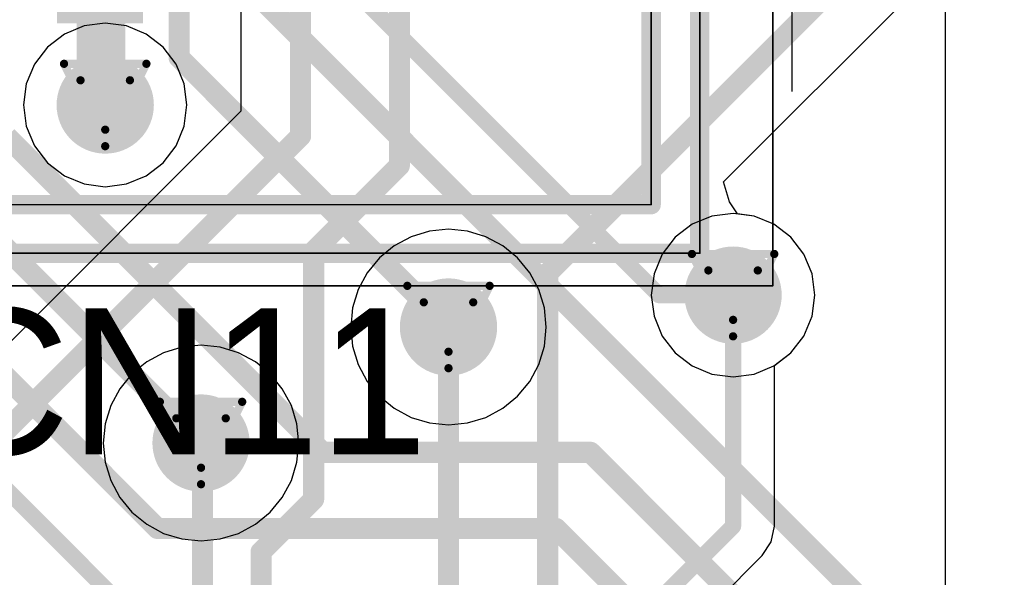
# Model space of a CAD drawing. Header units: millimetres. Extents: x 138 to 555, y 26 to 334.
# Tile 611 of 656: x 360.33 to 366.4, y 220.21 to 223.65. Entities that reach past the tile are written whole.
import ezdxf

# ---------------------------------------------------------------- set-up
doc = ezdxf.new("R2010")
doc.units = ezdxf.units.MM
for name, color, linetype in [('BottomLayer', 5, 'Continuous'), ('DrillDrawing', 1, 'Continuous'), ('Mechanical20', 56, 'Continuous'), ('Mechanical27', 56, 'Continuous'), ('MidLayer1', 16, 'Continuous'), ('MidLayer2', 76, 'Continuous'), ('MidLayer3', 90, 'Continuous'), ('MidLayer4', 156, 'Continuous'), ('MultiLayer', 9, 'Continuous'), ('TopLayer', 1, 'Continuous'), ('TopOverlay', 2, 'Continuous'), ('TopSolder', 216, 'Continuous'), ('ViaHoleLayer', 16, 'Continuous')]:
    doc.layers.add(name, color=color, linetype=linetype)

# ---------------------------------------------------------------- blocks, each defined once
blk = doc.blocks.new('CON_SAMTEC_QSH_030_01_F_D_A_932')
at = {"layer": 'Mechanical20', "const_width": 0.01}
for points in [[(11, 4.15), (-11, 4.15)], [(11, -4.15), (11, 4.15)]]:
    blk.add_lwpolyline(points, dxfattribs=at)
at = {"layer": 'Mechanical20', "const_width": 0.005}
blk.add_lwpolyline([(10.9975, 4.15, 1), (11.0025, 4.15, 1)], format="xyb", close=True, dxfattribs=at)
blk.add_lwpolyline([(10.9975, 4.15, 1), (11.0025, 4.15, 1)], format="xyb", close=True, dxfattribs=at)
at = {"layer": 'Mechanical27', "const_width": 0.01}
for points in [[(10.8, 3.7), (-10.8, 3.7)], [(10.8, -3.7), (10.8, 3.7)], [(10.5, 3.4), (-10.5, 3.4)], [(10.5, -1.5), (10.5, 3.4)]]:
    blk.add_lwpolyline(points, dxfattribs=at)
at = {"layer": 'Mechanical27', "const_width": 0.005}
for points in [[(10.7975, 3.7, 1), (10.8025, 3.7, 1)], [(10.7975, 3.7, 1), (10.8025, 3.7, 1)], [(10.4975, 3.4, 1), (10.5025, 3.4, 1)], [(10.4975, 3.4, 1), (10.5025, 3.4, 1)]]:
    blk.add_lwpolyline(points, format="xyb", close=True, dxfattribs=at)
at = {"layer": 'TopOverlay'}
blk.add_line((8.6023, 4.2684), (9.802, 4.2684), dxfattribs=at)
at = {"layer": 'TopOverlay', "const_width": 0.12}
for points in [[(10.8, 3.7), (7.55, 3.7)], [(10.8, -3.7), (10.8, 3.7)], [(10.5, 3.4), (7.525, 3.4)], [(10.5, -1.5), (10.5, 3.4)]]:
    blk.add_lwpolyline(points, dxfattribs=at)
at = {"layer": 'TopOverlay', "const_width": 0.06}
for points in [[(10.77, 3.7, 1), (10.83, 3.7, 1)], [(10.77, 3.7, 1), (10.83, 3.7, 1)], [(10.47, 3.4, 1), (10.53, 3.4, 1)], [(10.47, 3.4, 1), (10.53, 3.4, 1)]]:
    blk.add_lwpolyline(points, format="xyb", close=True, dxfattribs=at)
at = {"layer": 'TopSolder'}
blk.add_solid([(6.7425, -0.265), (9.3825, -0.265), (6.7425, 0.265), (9.3825, 0.265)], dxfattribs=at)

msp = doc.modelspace()

# ---------------------------------------------------------------- linework, layer by layer
at = {"layer": 'BottomLayer'}
for p, q in [((361.6905, 229.2833), (361.6905, 223.0832)), ((364.667, 222.6477), (366.4929, 224.4736)), ((361.6905, 223.0832), (359.4724, 220.8651)), ((364.7043, 222.5251), (364.667, 222.6477)), ((364.7524, 222.4503), (364.7043, 222.5251)), ((364.8566, 222.4366), (364.7524, 222.4503)), ((364.9782, 222.3862), (364.8566, 222.4366)), ((365.0826, 222.306), (364.9782, 222.3862)), ((365.1628, 222.2016), (365.0826, 222.306)), ((365.2132, 222.0799), (365.1628, 222.2016)), ((365.2303, 221.9494), (365.2132, 222.0799)), ((365.2132, 221.8189), (365.2303, 221.9494)), ((365.1628, 221.6973), (365.2132, 221.8189)), ((365.0826, 221.5928), (365.1628, 221.6973)), ((364.9809, 221.5148), (365.0826, 221.5928)), ((364.9809, 220.5251), (364.9809, 221.5148)), ((364.9615, 220.4276), (364.9809, 220.5251)), ((364.9063, 220.3449), (364.9615, 220.4276)), ((364.3246, 219.7632), (364.9063, 220.3449))]:
    msp.add_line(p, q, dxfattribs=at)
for points, const_width in [([(362.0586, 222.9307), (362.0586, 229.7574)], 0.13), ([(362.6677, 222.7483), (362.6677, 224.724)], 0.13), ([(363.5823, 222.0836), (366.2326, 224.7339)], 0.13), ([(359.7327, 220.6048), (362.0586, 222.9307)], 0.13), ([(362.139, 222.2196), (362.6677, 222.7483)], 0.13), ([(362.139, 220.6909), (362.139, 222.2196)], 0.13), ([(363.5823, 217.5655), (363.5823, 222.0836)], 0.13), ([(364.726, 220.5251), (364.726, 221.9494)], 0.1), ([(362.9707, 219.5316), (362.9707, 221.7529)], 0.13), ([(361.4444, 221.0377), (361.4537, 221.0284)], 0.13), ([(361.4537, 212.5804), (361.4537, 221.0284)], 0.13), ([(361.8145, 220.3664), (362.139, 220.6909)], 0.13), ([(364.0087, 219.8078), (364.726, 220.5251)], 0.1), ([(361.8145, 212.2115), (361.8145, 220.3664)], 0.13)]:
    msp.add_lwpolyline(points, dxfattribs=dict(at, const_width=const_width))
for points, const_width in [([(360.7034, 223.1218, 1), (361.0034, 223.1218, 1)], 0.3), ([(362.0261, 222.9307, 1), (362.0911, 222.9307, 1)], 0.065), ([(362.0261, 222.9307, 1), (362.0911, 222.9307, 1)], 0.065), ([(362.6352, 222.7483, 1), (362.7002, 222.7483, 1)], 0.065), ([(362.6352, 222.7483, 1), (362.7002, 222.7483, 1)], 0.065), ([(362.1065, 222.2196, 1), (362.1715, 222.2196, 1)], 0.065), ([(362.1065, 222.2196, 1), (362.1715, 222.2196, 1)], 0.065), ([(364.576, 221.9494, 1), (364.876, 221.9494, 1)], 0.3), ([(363.5498, 222.0836, 1), (363.6148, 222.0836, 1)], 0.065), ([(363.5498, 222.0836, 1), (363.6148, 222.0836, 1)], 0.065), ([(362.8207, 221.7529, 1), (363.1207, 221.7529, 1)], 0.3), ([(364.701, 221.9494, 1), (364.751, 221.9494, 1)], 0.05), ([(362.9382, 221.7529, 1), (363.0032, 221.7529, 1)], 0.065), ([(361.2944, 221.0377, 1), (361.5944, 221.0377, 1)], 0.3), ([(361.4119, 221.0377, 1), (361.4769, 221.0377, 1)], 0.065), ([(361.4212, 221.0284, 1), (361.4862, 221.0284, 1)], 0.065), ([(361.4212, 221.0284, 1), (361.4862, 221.0284, 1)], 0.065), ([(362.1065, 220.6909, 1), (362.1715, 220.6909, 1)], 0.065), ([(362.1065, 220.6909, 1), (362.1715, 220.6909, 1)], 0.065), ([(364.701, 220.5251, 1), (364.751, 220.5251, 1)], 0.05), ([(364.701, 220.5251, 1), (364.751, 220.5251, 1)], 0.05), ([(361.782, 220.3664, 1), (361.8469, 220.3664, 1)], 0.065), ([(361.782, 220.3664, 1), (361.8469, 220.3664, 1)], 0.065)]:
    msp.add_lwpolyline(points, format="xyb", close=True, dxfattribs=dict(at, const_width=const_width))
at = {"layer": 'DrillDrawing', "const_width": 0.0508}
for points in [[(360.5994, 223.3758), (361.1074, 223.3758)], [(360.5994, 223.3758), (360.8534, 222.8678)], [(360.8534, 222.8678), (361.1074, 223.3758)], [(360.701, 223.2742), (361.0058, 223.2742)], [(360.701, 223.2742), (360.8534, 222.9694)], [(360.8534, 222.9694), (361.0058, 223.2742)], [(364.472, 222.2034), (364.98, 222.2034)], [(364.472, 222.2034), (364.726, 221.6954)], [(364.726, 221.6954), (364.98, 222.2034)], [(364.5736, 222.1018), (364.8784, 222.1018)], [(364.5736, 222.1018), (364.726, 221.797)], [(364.726, 221.797), (364.8784, 222.1018)], [(362.7167, 222.0069), (363.2247, 222.0069)], [(362.7167, 222.0069), (362.9707, 221.4989)], [(362.9707, 221.4989), (363.2247, 222.0069)], [(362.8183, 221.9053), (363.1231, 221.9053)], [(362.8183, 221.9053), (362.9707, 221.6005)], [(362.9707, 221.6005), (363.1231, 221.9053)], [(361.1904, 221.2917), (361.6984, 221.2917)], [(361.1904, 221.2917), (361.4444, 220.7837)], [(361.4444, 220.7837), (361.6984, 221.2917)], [(361.292, 221.1901), (361.5968, 221.1901)], [(361.292, 221.1901), (361.4444, 220.8853)], [(361.4444, 220.8853), (361.5968, 221.1901)]]:
    msp.add_lwpolyline(points, dxfattribs=at)
at = {"layer": 'DrillDrawing', "const_width": 0.0254}
for points in [[(360.5867, 223.3758, 1), (360.6121, 223.3758, 1)], [(360.5867, 223.3758, 1), (360.6121, 223.3758, 1)], [(361.0947, 223.3758, 1), (361.1201, 223.3758, 1)], [(361.0947, 223.3758, 1), (361.1201, 223.3758, 1)], [(360.6883, 223.2742, 1), (360.7137, 223.2742, 1)], [(360.6883, 223.2742, 1), (360.7137, 223.2742, 1)], [(360.9931, 223.2742, 1), (361.0185, 223.2742, 1)], [(360.9931, 223.2742, 1), (361.0185, 223.2742, 1)], [(360.8407, 222.9694, 1), (360.8661, 222.9694, 1)], [(360.8407, 222.9694, 1), (360.8661, 222.9694, 1)], [(360.8407, 222.8678, 1), (360.8661, 222.8678, 1)], [(360.8407, 222.8678, 1), (360.8661, 222.8678, 1)], [(364.4593, 222.2034, 1), (364.4847, 222.2034, 1)], [(364.4593, 222.2034, 1), (364.4847, 222.2034, 1)], [(364.9673, 222.2034, 1), (364.9927, 222.2034, 1)], [(364.9673, 222.2034, 1), (364.9927, 222.2034, 1)], [(364.5609, 222.1018, 1), (364.5863, 222.1018, 1)], [(364.5609, 222.1018, 1), (364.5863, 222.1018, 1)], [(364.8657, 222.1018, 1), (364.8911, 222.1018, 1)], [(364.8657, 222.1018, 1), (364.8911, 222.1018, 1)], [(362.704, 222.0069, 1), (362.7294, 222.0069, 1)], [(362.704, 222.0069, 1), (362.7294, 222.0069, 1)], [(363.212, 222.0069, 1), (363.2374, 222.0069, 1)], [(363.212, 222.0069, 1), (363.2374, 222.0069, 1)], [(362.8056, 221.9053, 1), (362.831, 221.9053, 1)], [(362.8056, 221.9053, 1), (362.831, 221.9053, 1)], [(363.1104, 221.9053, 1), (363.1358, 221.9053, 1)], [(363.1104, 221.9053, 1), (363.1358, 221.9053, 1)], [(364.7133, 221.797, 1), (364.7387, 221.797, 1)], [(364.7133, 221.797, 1), (364.7387, 221.797, 1)], [(364.7133, 221.6954, 1), (364.7387, 221.6954, 1)], [(364.7133, 221.6954, 1), (364.7387, 221.6954, 1)], [(362.958, 221.6005, 1), (362.9834, 221.6005, 1)], [(362.958, 221.6005, 1), (362.9834, 221.6005, 1)], [(362.958, 221.4989, 1), (362.9834, 221.4989, 1)], [(362.958, 221.4989, 1), (362.9834, 221.4989, 1)], [(361.1777, 221.2917, 1), (361.2031, 221.2917, 1)], [(361.1777, 221.2917, 1), (361.2031, 221.2917, 1)], [(361.6857, 221.2917, 1), (361.7111, 221.2917, 1)], [(361.6857, 221.2917, 1), (361.7111, 221.2917, 1)], [(361.2793, 221.1901, 1), (361.3047, 221.1901, 1)], [(361.2793, 221.1901, 1), (361.3047, 221.1901, 1)], [(361.5841, 221.1901, 1), (361.6095, 221.1901, 1)], [(361.5841, 221.1901, 1), (361.6095, 221.1901, 1)], [(361.4317, 220.8853, 1), (361.4571, 220.8853, 1)], [(361.4317, 220.8853, 1), (361.4571, 220.8853, 1)], [(361.4317, 220.7837, 1), (361.4571, 220.7837, 1)], [(361.4317, 220.7837, 1), (361.4571, 220.7837, 1)]]:
    msp.add_lwpolyline(points, format="xyb", close=True, dxfattribs=at)
at = {"layer": 'MidLayer1'}
for p, q in [((366.0337, 231.1518), (366.0338, 215.551)), ((360.7229, 223.609), (360.6012, 223.5586)), ((360.8534, 223.6262), (360.7229, 223.609)), ((360.9839, 223.609), (360.8534, 223.6262)), ((361.1055, 223.5586), (360.9839, 223.609)), ((360.6012, 223.5586), (360.4968, 223.4785)), ((361.21, 223.4785), (361.1055, 223.5586)), ((360.4968, 223.4785), (360.4166, 223.374)), ((361.2901, 223.374), (361.21, 223.4785)), ((360.4166, 223.374), (360.3663, 223.2524)), ((361.3405, 223.2524), (361.2901, 223.374)), ((360.3663, 223.2524), (360.3491, 223.1218)), ((361.3577, 223.1218), (361.3405, 223.2524)), ((360.3491, 223.1218), (360.3663, 222.9913)), ((361.3405, 222.9913), (361.3577, 223.1218)), ((360.3663, 222.9913), (360.4166, 222.8697)), ((361.2901, 222.8697), (361.3405, 222.9913)), ((360.4166, 222.8697), (360.4968, 222.7652)), ((361.21, 222.7652), (361.2901, 222.8697)), ((360.4968, 222.7652), (360.6012, 222.6851)), ((361.1055, 222.6851), (361.21, 222.7652)), ((360.6012, 222.6851), (360.7229, 222.6347)), ((360.9839, 222.6347), (361.1055, 222.6851)), ((360.7229, 222.6347), (360.8534, 222.6175)), ((360.8534, 222.6175), (360.9839, 222.6347)), ((364.5955, 222.4366), (364.4739, 222.3862)), ((364.726, 222.4537), (364.5955, 222.4366)), ((364.8566, 222.4366), (364.726, 222.4537)), ((364.9782, 222.3862), (364.8566, 222.4366)), ((362.8531, 222.3442), (362.74, 222.3099)), ((362.9707, 222.3558), (362.8531, 222.3442)), ((363.0883, 222.3442), (362.9707, 222.3558)), ((363.2015, 222.3099), (363.0883, 222.3442)), ((364.4739, 222.3862), (364.3694, 222.306)), ((365.0826, 222.306), (364.9782, 222.3862)), ((362.74, 222.3099), (362.6358, 222.2542)), ((363.3057, 222.2542), (363.2015, 222.3099)), ((364.3694, 222.306), (364.2893, 222.2016)), ((365.1628, 222.2016), (365.0826, 222.306)), ((362.6358, 222.2542), (362.5444, 222.1792)), ((363.397, 222.1792), (363.3057, 222.2542)), ((362.5444, 222.1792), (362.4694, 222.0878)), ((363.472, 222.0878), (363.397, 222.1792)), ((364.2893, 222.2016), (364.2389, 222.0799)), ((365.2132, 222.0799), (365.1628, 222.2016)), ((362.4694, 222.0878), (362.4137, 221.9836)), ((363.5277, 221.9836), (363.472, 222.0878)), ((364.2389, 222.0799), (364.2217, 221.9494)), ((365.2303, 221.9494), (365.2132, 222.0799)), ((362.4137, 221.9836), (362.3794, 221.8705)), ((363.562, 221.8705), (363.5277, 221.9836)), ((364.2217, 221.9494), (364.2389, 221.8189)), ((365.2132, 221.8189), (365.2303, 221.9494)), ((362.3794, 221.8705), (362.3678, 221.7529)), ((363.5736, 221.7529), (363.562, 221.8705)), ((364.2389, 221.8189), (364.2893, 221.6973)), ((365.1628, 221.6973), (365.2132, 221.8189)), ((362.3678, 221.7529), (362.3794, 221.6352)), ((363.562, 221.6352), (363.5736, 221.7529)), ((364.2893, 221.6973), (364.3694, 221.5928)), ((365.0826, 221.5928), (365.1628, 221.6973)), ((361.3267, 221.629), (361.2136, 221.5947)), ((361.4444, 221.6406), (361.3267, 221.629)), ((361.562, 221.629), (361.4444, 221.6406)), ((361.6751, 221.5947), (361.562, 221.629)), ((362.3794, 221.6352), (362.4137, 221.5221)), ((363.5277, 221.5221), (363.562, 221.6352)), ((361.2136, 221.5947), (361.1094, 221.539)), ((361.7793, 221.539), (361.6751, 221.5947)), ((364.3694, 221.5928), (364.4739, 221.5127)), ((364.9782, 221.5127), (365.0826, 221.5928)), ((361.1094, 221.539), (361.018, 221.464)), ((361.8707, 221.464), (361.7793, 221.539)), ((362.4137, 221.5221), (362.4694, 221.4179)), ((363.472, 221.4179), (363.5277, 221.5221)), ((364.4739, 221.5127), (364.5955, 221.4623)), ((364.8566, 221.4623), (364.9782, 221.5127)), ((361.018, 221.464), (360.9431, 221.3726)), ((361.9457, 221.3726), (361.8707, 221.464)), ((364.5955, 221.4623), (364.726, 221.4451)), ((364.726, 221.4451), (364.8566, 221.4623)), ((360.9431, 221.3726), (360.8874, 221.2684)), ((362.0014, 221.2684), (361.9457, 221.3726)), ((362.4694, 221.4179), (362.5444, 221.3265)), ((363.397, 221.3265), (363.472, 221.4179)), ((362.5444, 221.3265), (362.6358, 221.2516)), ((363.3057, 221.2516), (363.397, 221.3265)), ((360.8874, 221.2684), (360.853, 221.1553)), ((362.0357, 221.1553), (362.0014, 221.2684)), ((362.6358, 221.2516), (362.74, 221.1959)), ((363.2015, 221.1959), (363.3057, 221.2516)), ((362.74, 221.1959), (362.8531, 221.1615)), ((363.0883, 221.1615), (363.2015, 221.1959)), ((360.853, 221.1553), (360.8415, 221.0377)), ((362.0473, 221.0377), (362.0357, 221.1553)), ((362.8531, 221.1615), (362.9707, 221.15)), ((362.9707, 221.15), (363.0883, 221.1615)), ((360.8415, 221.0377), (360.853, 220.9201)), ((362.0357, 220.9201), (362.0473, 221.0377)), ((360.853, 220.9201), (360.8874, 220.807)), ((362.0014, 220.807), (362.0357, 220.9201)), ((360.8874, 220.807), (360.9431, 220.7027)), ((361.9457, 220.7027), (362.0014, 220.807)), ((360.9431, 220.7027), (361.018, 220.6114)), ((361.8707, 220.6114), (361.9457, 220.7027)), ((361.018, 220.6114), (361.1094, 220.5364)), ((361.7793, 220.5364), (361.8707, 220.6114)), ((361.1094, 220.5364), (361.2136, 220.4807)), ((361.6751, 220.4807), (361.7793, 220.5364)), ((361.2136, 220.4807), (361.3267, 220.4464)), ((361.562, 220.4464), (361.6751, 220.4807)), ((361.3267, 220.4464), (361.4444, 220.4348)), ((361.4444, 220.4348), (361.562, 220.4464))]:
    msp.add_line(p, q, dxfattribs=at)
at = {"layer": 'MidLayer1', "const_width": 0.3}
for points in [[(360.7034, 223.1218, 1), (361.0034, 223.1218, 1)], [(364.576, 221.9494, 1), (364.876, 221.9494, 1)], [(362.8207, 221.7529, 1), (363.1207, 221.7529, 1)], [(361.2944, 221.0377, 1), (361.5944, 221.0377, 1)]]:
    msp.add_lwpolyline(points, format="xyb", close=True, dxfattribs=at)
at = {"layer": 'MidLayer2'}
for p, q in [((364.5955, 222.4366), (364.4739, 222.3862)), ((364.726, 222.4537), (364.5955, 222.4366)), ((364.8566, 222.4366), (364.726, 222.4537)), ((364.9782, 222.3862), (364.8566, 222.4366)), ((362.8531, 222.3442), (362.74, 222.3099)), ((362.9707, 222.3558), (362.8531, 222.3442)), ((363.0883, 222.3442), (362.9707, 222.3558)), ((363.2015, 222.3099), (363.0883, 222.3442)), ((364.4739, 222.3862), (364.3694, 222.306)), ((365.0826, 222.306), (364.9782, 222.3862)), ((362.74, 222.3099), (362.6358, 222.2542)), ((363.3057, 222.2542), (363.2015, 222.3099)), ((364.3694, 222.306), (364.2893, 222.2016)), ((365.1628, 222.2016), (365.0826, 222.306)), ((362.6358, 222.2542), (362.5444, 222.1792)), ((363.397, 222.1792), (363.3057, 222.2542)), ((362.5444, 222.1792), (362.4694, 222.0878)), ((363.472, 222.0878), (363.397, 222.1792)), ((364.2893, 222.2016), (364.2389, 222.0799)), ((365.2132, 222.0799), (365.1628, 222.2016)), ((362.4694, 222.0878), (362.4137, 221.9836)), ((363.5277, 221.9836), (363.472, 222.0878)), ((364.2389, 222.0799), (364.2217, 221.9494)), ((365.2303, 221.9494), (365.2132, 222.0799)), ((362.4137, 221.9836), (362.3794, 221.8705)), ((363.562, 221.8705), (363.5277, 221.9836)), ((364.2217, 221.9494), (364.2389, 221.8189)), ((365.2132, 221.8189), (365.2303, 221.9494)), ((362.3794, 221.8705), (362.3678, 221.7529)), ((363.5736, 221.7529), (363.562, 221.8705)), ((364.2389, 221.8189), (364.2893, 221.6973)), ((365.1628, 221.6973), (365.2132, 221.8189)), ((362.3678, 221.7529), (362.3794, 221.6352)), ((363.562, 221.6352), (363.5736, 221.7529)), ((364.2893, 221.6973), (364.3694, 221.5928)), ((365.0826, 221.5928), (365.1628, 221.6973)), ((361.3267, 221.629), (361.2136, 221.5947)), ((361.4444, 221.6406), (361.3267, 221.629)), ((361.562, 221.629), (361.4444, 221.6406)), ((361.6751, 221.5947), (361.562, 221.629)), ((362.3794, 221.6352), (362.4137, 221.5221)), ((363.5277, 221.5221), (363.562, 221.6352)), ((361.2136, 221.5947), (361.1094, 221.539)), ((361.7793, 221.539), (361.6751, 221.5947)), ((364.3694, 221.5928), (364.4739, 221.5127)), ((364.9782, 221.5127), (365.0826, 221.5928)), ((361.1094, 221.539), (361.018, 221.464)), ((361.8707, 221.464), (361.7793, 221.539)), ((362.4137, 221.5221), (362.4694, 221.4179)), ((363.472, 221.4179), (363.5277, 221.5221)), ((364.4739, 221.5127), (364.5955, 221.4623)), ((364.8566, 221.4623), (364.9782, 221.5127)), ((361.018, 221.464), (360.9431, 221.3726)), ((361.9457, 221.3726), (361.8707, 221.464)), ((364.5955, 221.4623), (364.726, 221.4451)), ((364.726, 221.4451), (364.8566, 221.4623)), ((360.9431, 221.3726), (360.8874, 221.2684)), ((362.0014, 221.2684), (361.9457, 221.3726)), ((362.4694, 221.4179), (362.5444, 221.3265)), ((363.397, 221.3265), (363.472, 221.4179)), ((362.5444, 221.3265), (362.6358, 221.2516)), ((363.3057, 221.2516), (363.397, 221.3265)), ((360.8874, 221.2684), (360.853, 221.1553)), ((362.0357, 221.1553), (362.0014, 221.2684)), ((362.6358, 221.2516), (362.74, 221.1959)), ((363.2015, 221.1959), (363.3057, 221.2516)), ((362.74, 221.1959), (362.8531, 221.1615)), ((363.0883, 221.1615), (363.2015, 221.1959)), ((360.853, 221.1553), (360.8415, 221.0377)), ((362.0473, 221.0377), (362.0357, 221.1553)), ((362.8531, 221.1615), (362.9707, 221.15)), ((362.9707, 221.15), (363.0883, 221.1615)), ((360.8415, 221.0377), (360.853, 220.9201)), ((362.0357, 220.9201), (362.0473, 221.0377)), ((360.853, 220.9201), (360.8874, 220.807)), ((362.0014, 220.807), (362.0357, 220.9201)), ((360.8874, 220.807), (360.9431, 220.7027)), ((361.9457, 220.7027), (362.0014, 220.807)), ((360.9431, 220.7027), (361.018, 220.6114)), ((361.8707, 220.6114), (361.9457, 220.7027)), ((361.018, 220.6114), (361.1094, 220.5364)), ((361.7793, 220.5364), (361.8707, 220.6114)), ((361.1094, 220.5364), (361.2136, 220.4807)), ((361.6751, 220.4807), (361.7793, 220.5364)), ((361.2136, 220.4807), (361.3267, 220.4464)), ((361.562, 220.4464), (361.6751, 220.4807)), ((361.3267, 220.4464), (361.4444, 220.4348)), ((361.4444, 220.4348), (361.562, 220.4464))]:
    msp.add_line(p, q, dxfattribs=at)
at = {"layer": 'MidLayer2', "const_width": 0.3}
for points in [[(360.7034, 223.1218, 1), (361.0034, 223.1218, 1)], [(364.576, 221.9494, 1), (364.876, 221.9494, 1)], [(362.8207, 221.7529, 1), (363.1207, 221.7529, 1)], [(361.2944, 221.0377, 1), (361.5944, 221.0377, 1)]]:
    msp.add_lwpolyline(points, format="xyb", close=True, dxfattribs=at)
at = {"layer": 'MidLayer3'}
for p, q in [((364.5955, 222.4366), (364.4739, 222.3862)), ((364.726, 222.4537), (364.5955, 222.4366)), ((364.8566, 222.4366), (364.726, 222.4537)), ((364.9782, 222.3862), (364.8566, 222.4366)), ((362.8531, 222.3442), (362.74, 222.3099)), ((362.9707, 222.3558), (362.8531, 222.3442)), ((363.0883, 222.3442), (362.9707, 222.3558)), ((363.2015, 222.3099), (363.0883, 222.3442)), ((364.4739, 222.3862), (364.3694, 222.306)), ((365.0826, 222.306), (364.9782, 222.3862)), ((362.74, 222.3099), (362.6358, 222.2542)), ((363.3057, 222.2542), (363.2015, 222.3099)), ((364.3694, 222.306), (364.2893, 222.2016)), ((365.1628, 222.2016), (365.0826, 222.306)), ((362.6358, 222.2542), (362.5444, 222.1792)), ((363.397, 222.1792), (363.3057, 222.2542)), ((362.5444, 222.1792), (362.4694, 222.0878)), ((363.472, 222.0878), (363.397, 222.1792)), ((364.2893, 222.2016), (364.2389, 222.0799)), ((365.2132, 222.0799), (365.1628, 222.2016)), ((362.4694, 222.0878), (362.4137, 221.9836)), ((363.5277, 221.9836), (363.472, 222.0878)), ((364.2389, 222.0799), (364.2217, 221.9494)), ((365.2303, 221.9494), (365.2132, 222.0799)), ((362.4137, 221.9836), (362.3794, 221.8705)), ((363.562, 221.8705), (363.5277, 221.9836)), ((364.2217, 221.9494), (364.2389, 221.8189)), ((365.2132, 221.8189), (365.2303, 221.9494)), ((362.3794, 221.8705), (362.3678, 221.7529)), ((363.5736, 221.7529), (363.562, 221.8705)), ((364.2389, 221.8189), (364.2893, 221.6973)), ((365.1628, 221.6973), (365.2132, 221.8189)), ((362.3678, 221.7529), (362.3794, 221.6352)), ((363.562, 221.6352), (363.5736, 221.7529)), ((364.2893, 221.6973), (364.3694, 221.5928)), ((365.0826, 221.5928), (365.1628, 221.6973)), ((361.3267, 221.629), (361.2136, 221.5947)), ((361.4444, 221.6406), (361.3267, 221.629)), ((361.562, 221.629), (361.4444, 221.6406)), ((361.6751, 221.5947), (361.562, 221.629)), ((362.3794, 221.6352), (362.4137, 221.5221)), ((363.5277, 221.5221), (363.562, 221.6352)), ((361.2136, 221.5947), (361.1094, 221.539)), ((361.7793, 221.539), (361.6751, 221.5947)), ((364.3694, 221.5928), (364.4739, 221.5127)), ((364.9782, 221.5127), (365.0826, 221.5928)), ((361.1094, 221.539), (361.018, 221.464)), ((361.8707, 221.464), (361.7793, 221.539)), ((362.4137, 221.5221), (362.4694, 221.4179)), ((363.472, 221.4179), (363.5277, 221.5221)), ((364.4739, 221.5127), (364.5955, 221.4623)), ((364.8566, 221.4623), (364.9782, 221.5127)), ((361.018, 221.464), (360.9431, 221.3726)), ((361.9457, 221.3726), (361.8707, 221.464)), ((364.5955, 221.4623), (364.726, 221.4451)), ((364.726, 221.4451), (364.8566, 221.4623)), ((360.9431, 221.3726), (360.8874, 221.2684)), ((362.0014, 221.2684), (361.9457, 221.3726)), ((362.4694, 221.4179), (362.5444, 221.3265)), ((363.397, 221.3265), (363.472, 221.4179)), ((362.5444, 221.3265), (362.6358, 221.2516)), ((363.3057, 221.2516), (363.397, 221.3265)), ((360.8874, 221.2684), (360.853, 221.1553)), ((362.0357, 221.1553), (362.0014, 221.2684)), ((362.6358, 221.2516), (362.74, 221.1959)), ((363.2015, 221.1959), (363.3057, 221.2516)), ((362.74, 221.1959), (362.8531, 221.1615)), ((363.0883, 221.1615), (363.2015, 221.1959)), ((360.853, 221.1553), (360.8415, 221.0377)), ((362.0473, 221.0377), (362.0357, 221.1553)), ((362.8531, 221.1615), (362.9707, 221.15)), ((362.9707, 221.15), (363.0883, 221.1615)), ((360.8415, 221.0377), (360.853, 220.9201)), ((362.0357, 220.9201), (362.0473, 221.0377)), ((360.853, 220.9201), (360.8874, 220.807)), ((362.0014, 220.807), (362.0357, 220.9201)), ((360.8874, 220.807), (360.9431, 220.7027)), ((361.9457, 220.7027), (362.0014, 220.807)), ((360.9431, 220.7027), (361.018, 220.6114)), ((361.8707, 220.6114), (361.9457, 220.7027)), ((361.018, 220.6114), (361.1094, 220.5364)), ((361.7793, 220.5364), (361.8707, 220.6114)), ((361.1094, 220.5364), (361.2136, 220.4807)), ((361.6751, 220.4807), (361.7793, 220.5364)), ((361.2136, 220.4807), (361.3267, 220.4464)), ((361.562, 220.4464), (361.6751, 220.4807)), ((361.3267, 220.4464), (361.4444, 220.4348)), ((361.4444, 220.4348), (361.562, 220.4464))]:
    msp.add_line(p, q, dxfattribs=at)
at = {"layer": 'MidLayer3', "const_width": 0.3}
for points in [[(360.7034, 223.1218, 1), (361.0034, 223.1218, 1)], [(364.576, 221.9494, 1), (364.876, 221.9494, 1)], [(362.8207, 221.7529, 1), (363.1207, 221.7529, 1)], [(361.2944, 221.0377, 1), (361.5944, 221.0377, 1)]]:
    msp.add_lwpolyline(points, format="xyb", close=True, dxfattribs=at)
at = {"layer": 'MidLayer4'}
for p, q in [((360.7229, 223.609), (360.6012, 223.5586)), ((360.8534, 223.6262), (360.7229, 223.609)), ((360.9839, 223.609), (360.8534, 223.6262)), ((361.1055, 223.5586), (360.9839, 223.609)), ((360.6012, 223.5586), (360.4968, 223.4785)), ((361.21, 223.4785), (361.1055, 223.5586)), ((360.4968, 223.4785), (360.4166, 223.374)), ((361.2901, 223.374), (361.21, 223.4785)), ((360.4166, 223.374), (360.3663, 223.2524)), ((361.3405, 223.2524), (361.2901, 223.374)), ((360.3663, 223.2524), (360.3491, 223.1218)), ((361.3577, 223.1218), (361.3405, 223.2524)), ((360.3491, 223.1218), (360.3663, 222.9913)), ((361.3405, 222.9913), (361.3577, 223.1218)), ((360.3663, 222.9913), (360.4166, 222.8697)), ((361.2901, 222.8697), (361.3405, 222.9913)), ((360.4166, 222.8697), (360.4968, 222.7652)), ((361.21, 222.7652), (361.2901, 222.8697)), ((360.4968, 222.7652), (360.6012, 222.6851)), ((361.1055, 222.6851), (361.21, 222.7652)), ((360.6012, 222.6851), (360.7229, 222.6347)), ((360.9839, 222.6347), (361.1055, 222.6851)), ((360.7229, 222.6347), (360.8534, 222.6175)), ((360.8534, 222.6175), (360.9839, 222.6347)), ((364.5955, 222.4366), (364.4739, 222.3862)), ((364.726, 222.4537), (364.5955, 222.4366)), ((364.8566, 222.4366), (364.726, 222.4537)), ((364.9782, 222.3862), (364.8566, 222.4366)), ((362.8531, 222.3442), (362.74, 222.3099)), ((362.9707, 222.3558), (362.8531, 222.3442)), ((363.0883, 222.3442), (362.9707, 222.3558)), ((363.2015, 222.3099), (363.0883, 222.3442)), ((364.4739, 222.3862), (364.3694, 222.306)), ((365.0826, 222.306), (364.9782, 222.3862)), ((362.74, 222.3099), (362.6358, 222.2542)), ((363.3057, 222.2542), (363.2015, 222.3099)), ((364.3694, 222.306), (364.2893, 222.2016)), ((365.1628, 222.2016), (365.0826, 222.306)), ((362.6358, 222.2542), (362.5444, 222.1792)), ((363.397, 222.1792), (363.3057, 222.2542)), ((362.5444, 222.1792), (362.4694, 222.0878)), ((363.472, 222.0878), (363.397, 222.1792)), ((364.2893, 222.2016), (364.2389, 222.0799)), ((365.2132, 222.0799), (365.1628, 222.2016)), ((362.4694, 222.0878), (362.4137, 221.9836)), ((363.5277, 221.9836), (363.472, 222.0878)), ((364.2389, 222.0799), (364.2217, 221.9494)), ((365.2303, 221.9494), (365.2132, 222.0799)), ((362.4137, 221.9836), (362.3794, 221.8705)), ((363.562, 221.8705), (363.5277, 221.9836)), ((364.2217, 221.9494), (364.2389, 221.8189)), ((365.2132, 221.8189), (365.2303, 221.9494)), ((362.3794, 221.8705), (362.3678, 221.7529)), ((363.5736, 221.7529), (363.562, 221.8705)), ((364.2389, 221.8189), (364.2893, 221.6973)), ((365.1628, 221.6973), (365.2132, 221.8189)), ((362.3678, 221.7529), (362.3794, 221.6352)), ((363.562, 221.6352), (363.5736, 221.7529)), ((364.2893, 221.6973), (364.3694, 221.5928)), ((365.0826, 221.5928), (365.1628, 221.6973)), ((361.3267, 221.629), (361.2136, 221.5947)), ((361.4444, 221.6406), (361.3267, 221.629)), ((361.562, 221.629), (361.4444, 221.6406)), ((361.6751, 221.5947), (361.562, 221.629)), ((362.3794, 221.6352), (362.4137, 221.5221)), ((363.5277, 221.5221), (363.562, 221.6352)), ((361.2136, 221.5947), (361.1094, 221.539)), ((361.7793, 221.539), (361.6751, 221.5947)), ((364.3694, 221.5928), (364.4739, 221.5127)), ((364.9782, 221.5127), (365.0826, 221.5928)), ((361.1094, 221.539), (361.018, 221.464)), ((361.8707, 221.464), (361.7793, 221.539)), ((362.4137, 221.5221), (362.4694, 221.4179)), ((363.472, 221.4179), (363.5277, 221.5221)), ((364.4739, 221.5127), (364.5955, 221.4623)), ((364.8566, 221.4623), (364.9782, 221.5127)), ((361.018, 221.464), (360.9431, 221.3726)), ((361.9457, 221.3726), (361.8707, 221.464)), ((364.5955, 221.4623), (364.726, 221.4451)), ((364.726, 221.4451), (364.8566, 221.4623)), ((360.9431, 221.3726), (360.8874, 221.2684)), ((362.0014, 221.2684), (361.9457, 221.3726)), ((362.4694, 221.4179), (362.5444, 221.3265)), ((363.397, 221.3265), (363.472, 221.4179)), ((362.5444, 221.3265), (362.6358, 221.2516)), ((363.3057, 221.2516), (363.397, 221.3265)), ((360.8874, 221.2684), (360.853, 221.1553)), ((362.0357, 221.1553), (362.0014, 221.2684)), ((362.6358, 221.2516), (362.74, 221.1959)), ((363.2015, 221.1959), (363.3057, 221.2516)), ((362.74, 221.1959), (362.8531, 221.1615)), ((363.0883, 221.1615), (363.2015, 221.1959)), ((360.853, 221.1553), (360.8415, 221.0377)), ((362.0473, 221.0377), (362.0357, 221.1553)), ((362.8531, 221.1615), (362.9707, 221.15)), ((362.9707, 221.15), (363.0883, 221.1615)), ((360.8415, 221.0377), (360.853, 220.9201)), ((362.0357, 220.9201), (362.0473, 221.0377)), ((360.853, 220.9201), (360.8874, 220.807)), ((362.0014, 220.807), (362.0357, 220.9201)), ((360.8874, 220.807), (360.9431, 220.7027)), ((361.9457, 220.7027), (362.0014, 220.807)), ((360.9431, 220.7027), (361.018, 220.6114)), ((361.8707, 220.6114), (361.9457, 220.7027)), ((361.018, 220.6114), (361.1094, 220.5364)), ((361.7793, 220.5364), (361.8707, 220.6114)), ((361.1094, 220.5364), (361.2136, 220.4807)), ((361.6751, 220.4807), (361.7793, 220.5364)), ((361.2136, 220.4807), (361.3267, 220.4464)), ((361.562, 220.4464), (361.6751, 220.4807)), ((361.3267, 220.4464), (361.4444, 220.4348)), ((361.4444, 220.4348), (361.562, 220.4464))]:
    msp.add_line(p, q, dxfattribs=at)
at = {"layer": 'MidLayer4', "const_width": 0.3}
for points in [[(360.7034, 223.1218, 1), (361.0034, 223.1218, 1)], [(364.576, 221.9494, 1), (364.876, 221.9494, 1)], [(362.8207, 221.7529, 1), (363.1207, 221.7529, 1)], [(361.2944, 221.0377, 1), (361.5944, 221.0377, 1)]]:
    msp.add_lwpolyline(points, format="xyb", close=True, dxfattribs=at)
at = {"layer": 'MultiLayer', "const_width": 0.3}
for points in [[(360.7034, 223.1218, 1), (361.0034, 223.1218, 1)], [(364.576, 221.9494, 1), (364.876, 221.9494, 1)], [(362.8207, 221.7529, 1), (363.1207, 221.7529, 1)], [(361.2944, 221.0377, 1), (361.5944, 221.0377, 1)]]:
    msp.add_lwpolyline(points, format="xyb", close=True, dxfattribs=at)
at = {"layer": 'TopLayer'}
for points, const_width in [([(361.309, 223.4146), (361.309, 231.8471)], 0.13), ([(361.8757, 224.3438), (364.27, 221.9494)], 0.1), ([(361.5936, 223.9989), (366.2399, 219.3526)], 0.13), ([(360.828, 223.1472), (360.828, 223.8192)], 0.3), ([(361.309, 223.4146), (362.9707, 221.7529)], 0.13), ([(360.828, 223.1472), (360.8534, 223.1218)], 0.3), ([(360.247, 222.9275), (362.194, 220.9805)], 0.13), ([(359.7791, 222.7029), (361.4444, 221.0377)], 0.13), ([(359.4855, 222.2014), (361.176, 220.511)], 0.13), ([(364.27, 221.9494), (364.726, 221.9494)], 0.1), ([(359.1167, 221.8783), (360.9267, 220.0683)], 0.1), ([(362.194, 220.9805), (363.846, 220.9805)], 0.13), ([(363.846, 220.9805), (365.657, 219.1695)], 0.13), ([(361.176, 220.511), (363.6343, 220.511)], 0.13), ([(363.6343, 220.511), (365.0867, 219.0585)], 0.13)]:
    msp.add_lwpolyline(points, dxfattribs=dict(at, const_width=const_width))
for points, const_width in [([(361.2765, 223.4146, 1), (361.3415, 223.4146, 1)], 0.065), ([(361.2765, 223.4146, 1), (361.3415, 223.4146, 1)], 0.065), ([(360.7034, 223.1218, 1), (361.0034, 223.1218, 1)], 0.3), ([(360.753, 223.1472, 1), (360.903, 223.1472, 1)], 0.15), ([(360.753, 223.1472, 1), (360.903, 223.1472, 1)], 0.15), ([(360.7784, 223.1218, 1), (360.9284, 223.1218, 1)], 0.15), ([(364.576, 221.9494, 1), (364.876, 221.9494, 1)], 0.3), ([(362.8207, 221.7529, 1), (363.1207, 221.7529, 1)], 0.3), ([(364.2451, 221.9494, 1), (364.295, 221.9494, 1)], 0.05), ([(364.2451, 221.9494, 1), (364.295, 221.9494, 1)], 0.05), ([(364.701, 221.9494, 1), (364.751, 221.9494, 1)], 0.05), ([(362.9382, 221.7529, 1), (363.0032, 221.7529, 1)], 0.065), ([(361.2944, 221.0377, 1), (361.5944, 221.0377, 1)], 0.3), ([(361.4119, 221.0377, 1), (361.4769, 221.0377, 1)], 0.065), ([(362.1615, 220.9805, 1), (362.2265, 220.9805, 1)], 0.065), ([(362.1615, 220.9805, 1), (362.2265, 220.9805, 1)], 0.065), ([(363.8135, 220.9805, 1), (363.8785, 220.9805, 1)], 0.065), ([(363.8135, 220.9805, 1), (363.8785, 220.9805, 1)], 0.065), ([(361.1435, 220.511, 1), (361.2084, 220.511, 1)], 0.065), ([(361.1435, 220.511, 1), (361.2084, 220.511, 1)], 0.065), ([(363.6018, 220.511, 1), (363.6668, 220.511, 1)], 0.065), ([(363.6018, 220.511, 1), (363.6668, 220.511, 1)], 0.065)]:
    msp.add_lwpolyline(points, format="xyb", close=True, dxfattribs=dict(at, const_width=const_width))
at = {"layer": 'ViaHoleLayer', "const_width": 0.15}
for points in [[(360.7784, 223.1218, 1), (360.9284, 223.1218, 1)], [(364.651, 221.9494, 1), (364.801, 221.9494, 1)], [(362.8957, 221.7529, 1), (363.0457, 221.7529, 1)], [(361.3694, 221.0377, 1), (361.5194, 221.0377, 1)]]:
    msp.add_lwpolyline(points, format="xyb", close=True, dxfattribs=at)

# ---------------------------------------------------------------- block references
at = {"rotation": 270}
msp.add_blockref('CON_SAMTEC_QSH_030_01_F_D_A_932', (360.8205, 233.0074), dxfattribs=at)

# ---------------------------------------------------------------- texts
at = {"layer": 'TopOverlay'}
msp.add_text('CN11', height=0.9, dxfattribs=at).set_placement((359.7648, 220.9683))

doc.saveas('drawing.dxf')
